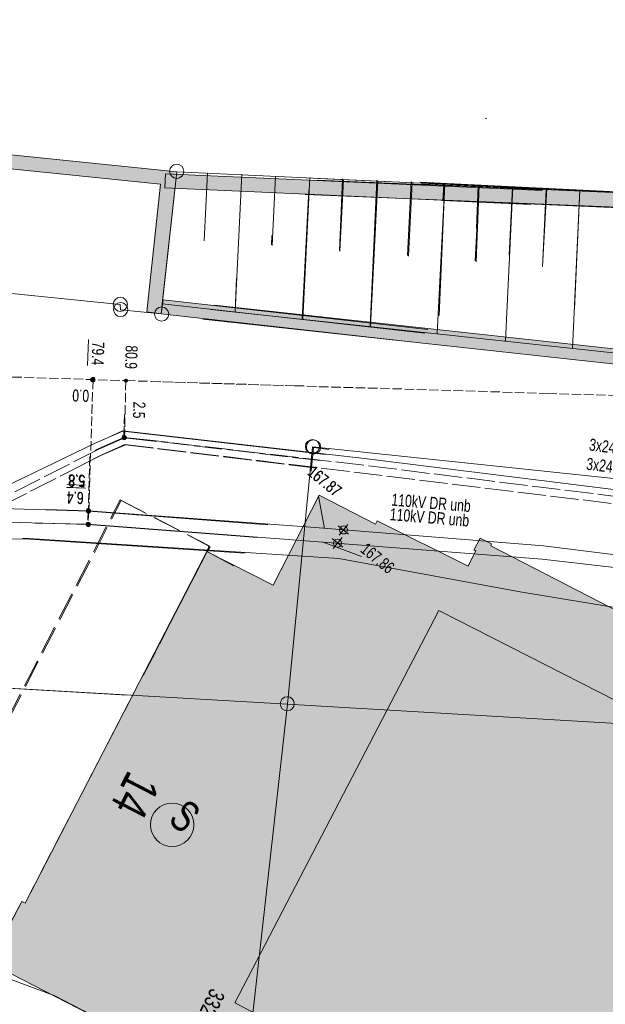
# Model space of a CAD drawing. Header units: metres. Extents: x -740 to 758, y -633 to 854.
# Tile 871 of 1056: x 172 to 198, y 293 to 337. Entities that reach past the tile are written whole.
import ezdxf

# ---------------------------------------------------------------- set-up
doc = ezdxf.new("R2010")
doc.units = ezdxf.units.M
doc.header["$MEASUREMENT"] = 0
for name, pattern in [('1248_208', [1.456, 1.248, -0.208]), ('1248_416', [1.664, 1.248, -0.416]), ('416_125', [0.5408, 0.416, -0.1248])]:
    doc.linetypes.add(name, pattern=pattern)
for name, color, linetype in [('Gas.LOVION', 7, 'Continuous'), ('Gis.LOVION', 7, 'Continuous'), ('Grundkarte.LOVION', 7, 'Continuous'), ('Grundkarte_Text.LOVION', 7, 'Continuous'), ('Strom.LOVION', 7, 'Continuous'), ('StromBemass.LOVION', 7, 'Continuous'), ('Telko.LOVION', 7, 'Continuous')]:
    doc.layers.add(name, color=color, linetype=linetype)
doc.styles.add('ERSTELLTER_STIL_1', font='arial.ttf')

msp = doc.modelspace()

# ---------------------------------------------------------------- hatches: boundary and pattern name
at = {"layer": 'Grundkarte.LOVION', "linetype": 'Continuous', "lineweight": 18}
for points in [[(178.712, 323.89), (179.399, 330.164), (121.3, 336.129), (90.194, 336.871), (90.172, 336.189), (121.272, 335.505), (178.683, 329.621), (178.083, 323.977)], [(178.876, 329.463), (195.026, 328.736), (195.528, 329.347), (178.904, 330.086)], [(185.602, 329.804), (185.074, 329.162), (204.27, 328.408), (203.467, 329.068)], [(190.25, 329.629), (191.118, 328.916), (207.443, 328.207), (209.313, 328.124), (251.484, 326.365), (251.538, 327.021), (209.368, 328.779)], [(190.26, 329.621), (191.128, 328.908), (195.018, 328.727), (195.546, 329.369)], [(178.712, 323.89), (190.007, 322.63), (190.483, 323.209), (178.798, 324.519)], [(181.059, 324.277), (180.557, 323.666), (214.554, 319.956), (213.622, 320.722)], [(239.112, 296.111), (239.159, 296.234), (227.458, 302.242), (227.132, 301.649), (229.094, 300.629), (231.804, 299.209), (229.559, 294.97), (226.854, 296.331), (224.892, 297.351), (193.27, 313.648), (193.291, 313.739), (192.794, 313.986), (192.52, 313.457), (192.611, 313.436), (192.264, 312.752), (188.256, 314.754), (188.182, 314.599), (185.691, 315.892), (183.657, 311.91), (180.733, 313.398), (172.706, 297.865), (172.551, 297.938), (171.131, 295.228), (230.516, 264.621), (237.113, 277.561)], [(177.936, 307.943), (181.898, 312.764), (180.743, 313.39)]]:
    msp.add_hatch(color=254, dxfattribs=at).paths.add_polyline_path(points)
at = {"layer": 'StromBemass.LOVION', "linetype": 'Continuous', "lineweight": 13}
for points in [[(175.761, 320.917), (175.768, 320.927), (175.773, 320.937), (175.778, 320.948), (175.781, 320.959), (175.782, 320.971), (175.782, 320.983), (175.781, 320.994), (175.778, 321.006), (175.773, 321.017), (175.768, 321.027), (175.761, 321.037), (175.752, 321.045), (175.743, 321.053), (175.733, 321.059), (175.723, 321.064), (175.711, 321.068), (175.7, 321.07), (175.688, 321.07), (175.676, 321.07), (175.665, 321.067), (175.654, 321.064), (175.643, 321.059), (175.633, 321.052), (175.624, 321.045), (175.616, 321.036), (175.609, 321.027), (175.603, 321.016), (175.599, 321.005), (175.596, 320.994), (175.595, 320.982), (175.595, 320.97), (175.596, 320.959), (175.599, 320.947), (175.604, 320.936), (175.609, 320.926), (175.616, 320.916), (175.624, 320.908), (175.633, 320.9), (175.643, 320.894), (175.654, 320.889), (175.665, 320.886), (175.677, 320.883), (175.689, 320.883), (175.7, 320.883), (175.712, 320.886), (175.723, 320.889), (175.734, 320.894), (175.744, 320.901), (175.753, 320.908)], [(175.772, 320.932), (175.779, 320.942), (175.784, 320.952), (175.789, 320.963), (175.791, 320.975), (175.793, 320.987), (175.793, 320.999), (175.791, 321.01), (175.788, 321.022), (175.784, 321.033), (175.778, 321.043), (175.771, 321.053), (175.763, 321.061), (175.754, 321.069), (175.744, 321.075), (175.733, 321.08), (175.722, 321.084), (175.71, 321.086), (175.699, 321.087), (175.687, 321.086), (175.675, 321.084), (175.664, 321.08), (175.653, 321.075), (175.643, 321.068), (175.634, 321.061), (175.626, 321.052), (175.619, 321.043), (175.613, 321.032), (175.609, 321.021), (175.606, 321.01), (175.605, 320.998), (175.605, 320.986), (175.606, 320.974), (175.609, 320.963), (175.614, 320.952), (175.619, 320.942), (175.626, 320.932), (175.634, 320.923), (175.644, 320.916), (175.654, 320.91), (175.664, 320.905), (175.676, 320.901), (175.687, 320.899), (175.699, 320.898), (175.711, 320.899), (175.723, 320.901), (175.734, 320.905), (175.745, 320.91), (175.754, 320.916), (175.764, 320.924)], [(175.772, 320.932), (175.779, 320.942), (175.784, 320.952), (175.789, 320.963), (175.791, 320.975), (175.793, 320.987), (175.793, 320.999), (175.791, 321.01), (175.788, 321.022), (175.784, 321.033), (175.778, 321.043), (175.771, 321.053), (175.763, 321.061), (175.754, 321.069), (175.744, 321.075), (175.733, 321.08), (175.722, 321.084), (175.71, 321.086), (175.699, 321.087), (175.687, 321.086), (175.675, 321.084), (175.664, 321.08), (175.653, 321.075), (175.643, 321.068), (175.634, 321.061), (175.626, 321.052), (175.619, 321.043), (175.613, 321.032), (175.609, 321.021), (175.606, 321.01), (175.605, 320.998), (175.605, 320.986), (175.606, 320.974), (175.609, 320.963), (175.614, 320.952), (175.619, 320.942), (175.626, 320.932), (175.634, 320.923), (175.644, 320.916), (175.654, 320.91), (175.664, 320.905), (175.676, 320.901), (175.687, 320.899), (175.699, 320.898), (175.711, 320.899), (175.723, 320.901), (175.734, 320.905), (175.745, 320.91), (175.754, 320.916), (175.764, 320.924)], [(177.204, 320.901), (177.209, 320.908), (177.213, 320.915), (177.215, 320.922), (177.217, 320.93), (177.218, 320.938), (177.218, 320.946), (177.217, 320.954), (177.215, 320.961), (177.212, 320.969), (177.209, 320.976), (177.204, 320.982), (177.198, 320.988), (177.192, 320.993), (177.186, 320.997), (177.178, 321), (177.171, 321.003), (177.163, 321.004), (177.155, 321.005), (177.147, 321.004), (177.139, 321.003), (177.132, 321), (177.125, 320.997), (177.118, 320.993), (177.112, 320.988), (177.106, 320.982), (177.102, 320.975), (177.098, 320.968), (177.095, 320.961), (177.093, 320.953), (177.092, 320.945), (177.092, 320.937), (177.093, 320.929), (177.095, 320.922), (177.098, 320.914), (177.102, 320.907), (177.107, 320.901), (177.112, 320.895), (177.118, 320.89), (177.125, 320.886), (177.132, 320.883), (177.14, 320.88), (177.147, 320.879), (177.155, 320.878), (177.163, 320.879), (177.171, 320.88), (177.179, 320.883), (177.186, 320.886), (177.193, 320.89), (177.199, 320.895)], [(177.207, 320.903), (177.212, 320.909), (177.216, 320.917), (177.219, 320.924), (177.221, 320.932), (177.222, 320.94), (177.222, 320.948), (177.221, 320.956), (177.219, 320.964), (177.216, 320.971), (177.212, 320.978), (177.207, 320.984), (177.202, 320.99), (177.195, 320.995), (177.189, 321), (177.181, 321.003), (177.174, 321.006), (177.166, 321.007), (177.158, 321.007), (177.15, 321.007), (177.142, 321.005), (177.134, 321.003), (177.127, 320.999), (177.12, 320.995), (177.114, 320.99), (177.109, 320.984), (177.104, 320.978), (177.1, 320.971), (177.097, 320.963), (177.095, 320.955), (177.094, 320.947), (177.094, 320.939), (177.095, 320.931), (177.097, 320.924), (177.1, 320.916), (177.104, 320.909), (177.109, 320.903), (177.114, 320.897), (177.121, 320.892), (177.127, 320.887), (177.135, 320.884), (177.142, 320.882), (177.15, 320.88), (177.158, 320.88), (177.166, 320.88), (177.174, 320.882), (177.182, 320.884), (177.189, 320.888), (177.196, 320.892), (177.202, 320.897)], [(177.149, 318.372), (177.155, 318.382), (177.161, 318.392), (177.165, 318.403), (177.168, 318.414), (177.17, 318.426), (177.17, 318.438), (177.168, 318.45), (177.165, 318.461), (177.161, 318.472), (177.155, 318.482), (177.148, 318.492), (177.14, 318.5), (177.131, 318.508), (177.121, 318.514), (177.11, 318.519), (177.099, 318.523), (177.087, 318.525), (177.076, 318.526), (177.064, 318.525), (177.052, 318.523), (177.041, 318.519), (177.03, 318.514), (177.021, 318.508), (177.011, 318.5), (177.003, 318.491), (176.997, 318.482), (176.991, 318.471), (176.987, 318.46), (176.984, 318.449), (176.982, 318.437), (176.982, 318.426), (176.984, 318.414), (176.987, 318.402), (176.991, 318.392), (176.997, 318.381), (177.004, 318.372), (177.012, 318.363), (177.021, 318.356), (177.031, 318.349), (177.042, 318.344), (177.053, 318.341), (177.065, 318.339), (177.076, 318.338), (177.088, 318.339), (177.1, 318.341), (177.111, 318.345), (177.121, 318.35), (177.131, 318.356), (177.14, 318.364)], [(177.158, 318.365), (177.165, 318.375), (177.171, 318.385), (177.175, 318.396), (177.178, 318.408), (177.18, 318.419), (177.18, 318.431), (177.178, 318.443), (177.175, 318.455), (177.171, 318.466), (177.165, 318.476), (177.158, 318.486), (177.15, 318.495), (177.14, 318.502), (177.13, 318.508), (177.12, 318.514), (177.108, 318.517), (177.097, 318.519), (177.085, 318.52), (177.073, 318.519), (177.061, 318.517), (177.05, 318.513), (177.039, 318.508), (177.029, 318.502), (177.02, 318.494), (177.012, 318.485), (177.005, 318.476), (176.999, 318.465), (176.995, 318.454), (176.992, 318.443), (176.99, 318.431), (176.99, 318.419), (176.992, 318.407), (176.995, 318.396), (176.999, 318.384), (177.005, 318.374), (177.012, 318.364), (177.02, 318.356), (177.029, 318.348), (177.039, 318.342), (177.05, 318.337), (177.062, 318.333), (177.073, 318.331), (177.085, 318.33), (177.097, 318.331), (177.109, 318.333), (177.12, 318.337), (177.131, 318.342), (177.141, 318.349), (177.15, 318.356)], [(177.115, 318.392), (177.12, 318.398), (177.124, 318.405), (177.127, 318.413), (177.129, 318.42), (177.13, 318.428), (177.13, 318.436), (177.129, 318.444), (177.127, 318.452), (177.124, 318.459), (177.12, 318.466), (177.115, 318.473), (177.11, 318.478), (177.103, 318.483), (177.097, 318.488), (177.089, 318.491), (177.082, 318.493), (177.074, 318.495), (177.066, 318.495), (177.058, 318.495), (177.05, 318.493), (177.043, 318.491), (177.036, 318.487), (177.029, 318.483), (177.023, 318.478), (177.017, 318.472), (177.013, 318.466), (177.009, 318.459), (177.006, 318.451), (177.004, 318.444), (177.003, 318.436), (177.003, 318.428), (177.004, 318.42), (177.006, 318.412), (177.009, 318.405), (177.013, 318.398), (177.018, 318.391), (177.023, 318.386), (177.029, 318.381), (177.036, 318.376), (177.043, 318.373), (177.051, 318.371), (177.059, 318.369), (177.067, 318.369), (177.074, 318.369), (177.082, 318.371), (177.09, 318.373), (177.097, 318.377), (177.104, 318.381), (177.11, 318.386)], [(177.137, 318.376), (177.141, 318.383), (177.145, 318.39), (177.148, 318.397), (177.15, 318.405), (177.151, 318.412), (177.151, 318.42), (177.15, 318.428), (177.148, 318.436), (177.145, 318.443), (177.141, 318.45), (177.136, 318.456), (177.131, 318.462), (177.125, 318.467), (177.118, 318.471), (177.111, 318.474), (177.104, 318.477), (177.096, 318.478), (177.088, 318.479), (177.08, 318.478), (177.073, 318.476), (177.065, 318.474), (177.058, 318.471), (177.051, 318.466), (177.045, 318.461), (177.04, 318.456), (177.035, 318.449), (177.032, 318.442), (177.029, 318.435), (177.027, 318.428), (177.026, 318.42), (177.026, 318.412), (177.027, 318.404), (177.029, 318.397), (177.032, 318.389), (177.036, 318.382), (177.04, 318.376), (177.046, 318.37), (177.052, 318.365), (177.058, 318.361), (177.065, 318.358), (177.073, 318.355), (177.081, 318.354), (177.088, 318.354), (177.096, 318.354), (177.104, 318.356), (177.111, 318.358), (177.119, 318.361), (177.125, 318.366), (177.131, 318.371)], [(175.565, 315.131), (175.572, 315.141), (175.577, 315.151), (175.582, 315.162), (175.585, 315.174), (175.586, 315.185), (175.586, 315.197), (175.584, 315.209), (175.582, 315.22), (175.577, 315.231), (175.571, 315.241), (175.565, 315.251), (175.556, 315.259), (175.547, 315.267), (175.537, 315.273), (175.527, 315.278), (175.516, 315.281), (175.504, 315.284), (175.492, 315.284), (175.481, 315.284), (175.469, 315.281), (175.458, 315.278), (175.447, 315.273), (175.437, 315.266), (175.428, 315.259), (175.42, 315.25), (175.413, 315.241), (175.408, 315.23), (175.403, 315.219), (175.401, 315.208), (175.399, 315.196), (175.399, 315.185), (175.401, 315.173), (175.404, 315.162), (175.408, 315.151), (175.414, 315.14), (175.421, 315.131), (175.429, 315.122), (175.438, 315.115), (175.448, 315.109), (175.458, 315.104), (175.47, 315.1), (175.481, 315.098), (175.493, 315.097), (175.505, 315.098), (175.516, 315.1), (175.527, 315.104), (175.538, 315.109), (175.548, 315.115), (175.557, 315.123)], [(175.565, 315.131), (175.572, 315.141), (175.577, 315.151), (175.582, 315.162), (175.585, 315.174), (175.586, 315.185), (175.586, 315.197), (175.584, 315.209), (175.582, 315.22), (175.577, 315.231), (175.571, 315.241), (175.565, 315.251), (175.556, 315.259), (175.547, 315.267), (175.537, 315.273), (175.527, 315.278), (175.516, 315.281), (175.504, 315.284), (175.492, 315.284), (175.481, 315.284), (175.469, 315.281), (175.458, 315.278), (175.447, 315.273), (175.437, 315.266), (175.428, 315.259), (175.42, 315.25), (175.413, 315.241), (175.408, 315.23), (175.403, 315.219), (175.401, 315.208), (175.399, 315.196), (175.399, 315.185), (175.401, 315.173), (175.404, 315.162), (175.408, 315.151), (175.414, 315.14), (175.421, 315.131), (175.429, 315.122), (175.438, 315.115), (175.448, 315.109), (175.458, 315.104), (175.47, 315.1), (175.481, 315.098), (175.493, 315.097), (175.505, 315.098), (175.516, 315.1), (175.527, 315.104), (175.538, 315.109), (175.548, 315.115), (175.557, 315.123)], [(175.574, 315.122), (175.581, 315.131), (175.587, 315.141), (175.591, 315.152), (175.594, 315.164), (175.595, 315.175), (175.595, 315.187), (175.594, 315.199), (175.591, 315.21), (175.587, 315.221), (175.581, 315.231), (175.574, 315.241), (175.566, 315.249), (175.557, 315.257), (175.547, 315.263), (175.536, 315.268), (175.525, 315.271), (175.514, 315.273), (175.502, 315.274), (175.49, 315.273), (175.479, 315.271), (175.468, 315.268), (175.457, 315.262), (175.447, 315.256), (175.438, 315.249), (175.43, 315.24), (175.423, 315.231), (175.418, 315.22), (175.414, 315.209), (175.411, 315.198), (175.409, 315.186), (175.409, 315.175), (175.411, 315.163), (175.414, 315.152), (175.418, 315.141), (175.424, 315.131), (175.431, 315.121), (175.439, 315.113), (175.448, 315.105), (175.458, 315.099), (175.468, 315.094), (175.479, 315.091), (175.491, 315.088), (175.503, 315.088), (175.514, 315.088), (175.526, 315.091), (175.537, 315.094), (175.548, 315.099), (175.557, 315.106), (175.566, 315.113)], [(175.574, 315.122), (175.581, 315.131), (175.587, 315.141), (175.591, 315.152), (175.594, 315.164), (175.595, 315.175), (175.595, 315.187), (175.594, 315.199), (175.591, 315.21), (175.587, 315.221), (175.581, 315.231), (175.574, 315.241), (175.566, 315.249), (175.557, 315.257), (175.547, 315.263), (175.536, 315.268), (175.525, 315.271), (175.514, 315.273), (175.502, 315.274), (175.49, 315.273), (175.479, 315.271), (175.468, 315.268), (175.457, 315.262), (175.447, 315.256), (175.438, 315.249), (175.43, 315.24), (175.423, 315.231), (175.418, 315.22), (175.414, 315.209), (175.411, 315.198), (175.409, 315.186), (175.409, 315.175), (175.411, 315.163), (175.414, 315.152), (175.418, 315.141), (175.424, 315.131), (175.431, 315.121), (175.439, 315.113), (175.448, 315.105), (175.458, 315.099), (175.468, 315.094), (175.479, 315.091), (175.491, 315.088), (175.503, 315.088), (175.514, 315.088), (175.526, 315.091), (175.537, 315.094), (175.548, 315.099), (175.557, 315.106), (175.566, 315.113)], [(175.555, 314.536), (175.562, 314.545), (175.568, 314.556), (175.572, 314.567), (175.575, 314.578), (175.576, 314.59), (175.576, 314.602), (175.575, 314.614), (175.572, 314.625), (175.567, 314.636), (175.562, 314.647), (175.555, 314.656), (175.547, 314.665), (175.537, 314.673), (175.527, 314.679), (175.517, 314.684), (175.505, 314.688), (175.494, 314.69), (175.482, 314.69), (175.47, 314.69), (175.458, 314.687), (175.447, 314.684), (175.436, 314.679), (175.426, 314.672), (175.417, 314.665), (175.409, 314.656), (175.402, 314.646), (175.396, 314.636), (175.392, 314.625), (175.389, 314.613), (175.388, 314.601), (175.388, 314.59), (175.389, 314.578), (175.392, 314.566), (175.396, 314.555), (175.402, 314.545), (175.409, 314.535), (175.417, 314.527), (175.427, 314.519), (175.437, 314.513), (175.447, 314.508), (175.459, 314.504), (175.47, 314.502), (175.482, 314.501), (175.494, 314.502), (175.506, 314.504), (175.517, 314.508), (175.528, 314.513), (175.538, 314.519), (175.547, 314.527)], [(175.555, 314.536), (175.562, 314.545), (175.568, 314.556), (175.572, 314.567), (175.575, 314.578), (175.576, 314.59), (175.576, 314.602), (175.575, 314.614), (175.572, 314.625), (175.567, 314.636), (175.562, 314.647), (175.555, 314.656), (175.547, 314.665), (175.537, 314.673), (175.527, 314.679), (175.517, 314.684), (175.505, 314.688), (175.494, 314.69), (175.482, 314.69), (175.47, 314.69), (175.458, 314.687), (175.447, 314.684), (175.436, 314.679), (175.426, 314.672), (175.417, 314.665), (175.409, 314.656), (175.402, 314.646), (175.396, 314.636), (175.392, 314.625), (175.389, 314.613), (175.388, 314.601), (175.388, 314.59), (175.389, 314.578), (175.392, 314.566), (175.396, 314.555), (175.402, 314.545), (175.409, 314.535), (175.417, 314.527), (175.427, 314.519), (175.437, 314.513), (175.447, 314.508), (175.459, 314.504), (175.47, 314.502), (175.482, 314.501), (175.494, 314.502), (175.506, 314.504), (175.517, 314.508), (175.528, 314.513), (175.538, 314.519), (175.547, 314.527)], [(175.566, 314.526), (175.573, 314.536), (175.579, 314.546), (175.583, 314.557), (175.586, 314.568), (175.587, 314.58), (175.587, 314.592), (175.586, 314.603), (175.583, 314.615), (175.578, 314.625), (175.573, 314.636), (175.566, 314.645), (175.558, 314.654), (175.549, 314.661), (175.539, 314.667), (175.528, 314.672), (175.517, 314.676), (175.506, 314.678), (175.494, 314.679), (175.483, 314.678), (175.471, 314.676), (175.46, 314.672), (175.449, 314.667), (175.44, 314.661), (175.431, 314.653), (175.423, 314.645), (175.416, 314.635), (175.41, 314.625), (175.406, 314.614), (175.403, 314.603), (175.402, 314.591), (175.402, 314.579), (175.403, 314.568), (175.406, 314.557), (175.41, 314.546), (175.416, 314.535), (175.423, 314.526), (175.431, 314.518), (175.44, 314.51), (175.45, 314.504), (175.461, 314.499), (175.472, 314.495), (175.483, 314.493), (175.495, 314.493), (175.506, 314.493), (175.518, 314.496), (175.529, 314.499), (175.54, 314.504), (175.549, 314.51), (175.558, 314.518)], [(175.566, 314.526), (175.573, 314.536), (175.579, 314.546), (175.583, 314.557), (175.586, 314.568), (175.587, 314.58), (175.587, 314.592), (175.586, 314.603), (175.583, 314.615), (175.578, 314.625), (175.573, 314.636), (175.566, 314.645), (175.558, 314.654), (175.549, 314.661), (175.539, 314.667), (175.528, 314.672), (175.517, 314.676), (175.506, 314.678), (175.494, 314.679), (175.483, 314.678), (175.471, 314.676), (175.46, 314.672), (175.449, 314.667), (175.44, 314.661), (175.431, 314.653), (175.423, 314.645), (175.416, 314.635), (175.41, 314.625), (175.406, 314.614), (175.403, 314.603), (175.402, 314.591), (175.402, 314.579), (175.403, 314.568), (175.406, 314.557), (175.41, 314.546), (175.416, 314.535), (175.423, 314.526), (175.431, 314.518), (175.44, 314.51), (175.45, 314.504), (175.461, 314.499), (175.472, 314.495), (175.483, 314.493), (175.495, 314.493), (175.506, 314.493), (175.518, 314.496), (175.529, 314.499), (175.54, 314.504), (175.549, 314.51), (175.558, 314.518)]]:
    msp.add_hatch(color=7, dxfattribs=at).paths.add_polyline_path(points)

# ---------------------------------------------------------------- linework, layer by layer
at = {"layer": 'Gis.LOVION', "color": 7, "linetype": 'Continuous', "lineweight": 13}
msp.add_lwpolyline([(193.02, 332.53), (193.099, 332.538)], dxfattribs=at)
at = {"layer": 'Grundkarte.LOVION', "color": 8, "linetype": 'Continuous', "lineweight": 18}
msp.add_lwpolyline([(121.3, 336.129), (179.399, 330.164), (178.712, 323.89), (176.921, 324.07), (176.898, 324.304), (163.972, 325.612), (152.235, 326.858), (138.933, 327.183), (132.993, 326.573), (104.168, 325.439), (89.93, 322.333), (87.694, 316.794), (88.271, 336.89), (90.167, 336.839), (90.194, 336.871)], close=True, dxfattribs=at)
at = {"layer": 'Grundkarte.LOVION', "color": 7, "linetype": 'Continuous', "lineweight": 13}
msp.add_lwpolyline([(178.712, 323.89), (178.083, 323.977), (178.683, 329.621), (121.272, 335.505), (90.172, 336.189), (90.194, 336.871), (121.3, 336.129), (179.399, 330.164)], close=True, dxfattribs=at)
at = {"layer": 'Grundkarte.LOVION', "color": 253, "linetype": 'Continuous', "lineweight": 18}
for points in [[(121.3, 336.129), (179.399, 330.164), (178.712, 323.89), (190.007, 322.63), (178.712, 323.89), (179.399, 330.164), (121.3, 336.129)], [(190.007, 322.63), (178.712, 323.89), (179.399, 330.164), (121.3, 336.129)], [(180.557, 323.666), (214.554, 319.956)], [(214.554, 319.956), (180.557, 323.666)], [(214.554, 319.956), (180.557, 323.666)], [(239.43, 299.511), (237.113, 277.561), (235.964, 266.336), (235.549, 262.424), (230.484, 264.648), (182.366, 289.44), (174.022, 293.767), (165.494, 296.953), (160.113, 298.791)]]:
    msp.add_lwpolyline(points, dxfattribs=at)
at = {"layer": 'Grundkarte.LOVION', "color": 8, "linetype": 'Continuous', "lineweight": 18}
for points in [[(190.007, 322.63), (178.712, 323.89), (179.399, 330.164), (121.3, 336.129)], [(104.168, 325.439), (132.993, 326.573), (138.933, 327.183), (152.235, 326.858), (163.972, 325.612), (176.898, 324.304), (176.921, 324.07), (178.712, 323.89), (190.007, 322.63)], [(214.554, 319.956), (180.557, 323.666)], [(180.557, 323.666), (214.554, 319.956)], [(221.528, 314.224), (185.395, 318.021), (184.289, 306.652), (167.377, 307.629), (184.289, 306.652), (182.366, 289.44), (174.022, 293.767), (165.494, 296.953), (160.113, 298.791), (165.494, 296.953), (174.022, 293.767), (182.366, 289.44), (230.484, 264.648)], [(239.14, 299.749), (231.646, 300.524), (229.397, 303.88), (234.77, 303.341), (226.412, 304.179), (184.289, 306.652), (185.395, 318.021), (221.528, 314.224)], [(185.332, 316.942), (185.437, 317.986), (186.124, 317.906)], [(186.124, 317.906), (185.437, 317.986), (185.332, 316.942)], [(230.516, 264.621), (171.131, 295.228), (172.551, 297.938), (172.706, 297.865), (180.733, 313.398), (183.657, 311.91), (185.691, 315.892), (188.182, 314.599), (188.256, 314.754), (192.264, 312.752), (192.611, 313.436), (192.52, 313.457), (192.794, 313.986), (193.291, 313.739), (193.27, 313.648), (224.892, 297.351)], [(177.936, 307.943), (180.743, 313.39), (181.898, 312.764)], [(102.791, 306.271), (122.284, 305.812), (131.028, 305.248), (139.921, 304.078), (148.738, 302.162), (157.309, 299.749), (165.536, 296.918), (168.084, 295.955), (165.536, 296.918), (157.309, 299.749), (148.738, 302.162), (139.921, 304.078), (131.028, 305.248), (122.284, 305.812), (102.791, 306.271), (154.603, 308.381), (177.196, 307.043), (154.603, 308.381), (102.791, 306.271)], [(239.43, 299.511), (237.113, 277.561), (230.484, 264.648), (182.366, 289.44), (184.289, 306.652), (226.412, 304.179), (229.397, 303.88), (231.646, 300.524), (239.14, 299.749)], [(160.113, 298.791), (165.494, 296.953), (174.022, 293.767), (182.366, 289.44), (230.484, 264.648), (235.549, 262.424), (238.364, 261.132), (246.369, 258.161), (254.609, 255.805), (263, 254.024), (271.529, 252.937), (279.838, 252.301), (293.688, 252.118), (295.512, 252.503), (296.218, 252.838)]]:
    msp.add_lwpolyline(points, dxfattribs=at)
at = {"layer": 'Grundkarte.LOVION', "color": 7, "linetype": 'Continuous', "lineweight": 13}
for points in [[(190.35, 323.048), (178.757, 324.338), (179.399, 330.164), (195.58, 329.411)], [(195.026, 328.736), (178.876, 329.463), (178.904, 330.086), (195.528, 329.347)], [(180.763, 330.12), (180.613, 327.12)], [(182.276, 330.061), (181.981, 324.003)], [(183.763, 329.97), (183.618, 326.912)], [(185.276, 329.911), (184.972, 323.645)], [(185.602, 329.804), (203.467, 329.068)], [(203.467, 329.068), (185.655, 329.869)], [(186.72, 329.855), (186.587, 326.679)], [(186.762, 329.82), (186.597, 326.671)], [(188.233, 329.796), (187.947, 323.354)], [(188.275, 329.761), (187.957, 323.346)], [(189.747, 329.737), (189.593, 326.471)], [(189.789, 329.702), (189.635, 326.436)], [(207.497, 328.862), (190.154, 329.708)], [(195.572, 329.401), (190.164, 329.7)], [(185.232, 329.355), (184.93, 323.68)], [(190.25, 329.629), (209.368, 328.779), (251.538, 327.021), (251.484, 326.365), (209.313, 328.124), (207.443, 328.207), (191.118, 328.916)], [(190.26, 329.621), (195.546, 329.369)], [(191.233, 329.646), (190.905, 323.023)], [(191.243, 329.638), (190.984, 323.819)], [(191.199, 329.604), (191.15, 328.89)], [(191.209, 329.596), (191.16, 328.881)], [(192.746, 329.587), (192.572, 326.23)], [(192.756, 329.579), (192.614, 326.195)], [(192.712, 329.545), (192.629, 327.675)], [(192.722, 329.537), (192.639, 327.666)], [(194.233, 329.496), (193.922, 322.697)], [(194.225, 329.486), (194.075, 326.486)], [(194.235, 329.478), (194.146, 327.666)], [(194.243, 329.487), (194.154, 327.676)], [(195.712, 329.395), (195.543, 325.979)], [(195.746, 329.437), (195.551, 325.989)], [(197.201, 329.372), (196.881, 322.366)], [(197.193, 329.362), (196.967, 324.109)], [(204.302, 328.382), (185.074, 329.162)], [(195.018, 328.727), (191.128, 328.908)], [(183.595, 327.362), (183.576, 326.946)], [(182.036, 325.466), (181.972, 324.011)], [(190.007, 322.63), (178.712, 323.89), (178.798, 324.519), (190.483, 323.209)], [(213.847, 320.537), (180.9, 324.084)], [(181.059, 324.277), (213.622, 320.722)], [(214.554, 319.956), (180.557, 323.666)]]:
    msp.add_lwpolyline(points, dxfattribs=at)
at = {"layer": 'Grundkarte.LOVION', "color": 8, "linetype": '1248_416', "lineweight": 18}
msp.add_lwpolyline([(171.11, 295.137), (167.342, 297.104), (176.904, 315.683), (180.828, 313.643), (180.733, 313.398), (172.706, 297.865), (172.551, 297.938), (171.131, 295.228)], close=True, dxfattribs=at)
msp.add_lwpolyline([(168.506, 296.47), (167.384, 297.069), (176.946, 315.649), (180.87, 313.609), (180.743, 313.39), (177.936, 307.943)], dxfattribs=at)
at = {"layer": 'Grundkarte.LOVION', "color": 9, "linetype": 'Continuous', "lineweight": 18}
for centre, radius in [((179.399, 330.195), 0.314), ((176.907, 324.315), 0.311), ((176.921, 324.086), 0.312), ((178.731, 323.885), 0.313), ((185.393, 318.032), 0.311), ((185.439, 318.013), 0.314), ((184.279, 306.671), 0.311)]:
    msp.add_circle(centre, radius, dxfattribs=at)
at = {"layer": 'Strom.LOVION', "color": 1, "linetype": 'Continuous', "lineweight": 18}
for points in [[(167.398, 314.612), (168.39, 314.738), (169.997, 315.383), (175.797, 318.182), (177.016, 318.715), (185.969, 317.684)], [(176.186, 318.347), (177.006, 318.723), (187.691, 317.507), (206.496, 315.163), (222.908, 313.117)]]:
    msp.add_lwpolyline(points, dxfattribs=at)
at = {"layer": 'Strom.LOVION', "color": 1, "linetype": '1248_208', "lineweight": 18}
for points in [[(185.744, 317.411), (178.255, 318.289), (177.09, 318.412), (175.956, 317.917), (171.521, 315.665), (170.113, 315.099), (168.575, 314.505), (168.009, 314.406)], [(223.325, 312.774), (206.45, 314.878), (187.661, 317.208), (178.229, 318.31), (177.064, 318.433), (175.93, 317.938), (175.789, 317.865)], [(167.907, 314.085), (168.649, 314.202), (170.256, 314.847), (171.651, 315.397), (176.099, 317.665), (177.135, 318.106), (185.48, 317.089)], [(175.288, 317.254), (176.089, 317.673), (177.109, 318.127), (206.391, 314.576), (223.775, 312.404)]]:
    msp.add_lwpolyline(points, dxfattribs=at)
at = {"layer": 'Strom.LOVION', "color": 194, "linetype": 'Continuous', "lineweight": 18}
for points in [[(183.42, 314.582), (175.514, 315.184), (165.509, 315.491), (155.404, 315.612), (147.51, 315.638), (136.74, 315.9), (134.69, 315.862)], [(182.958, 314.02), (175.483, 314.59), (165.494, 314.884), (155.389, 315.004), (147.412, 315.126), (136.672, 315.391), (129.679, 315.269)], [(205.346, 312.42), (195.59, 313.653), (185.507, 314.456), (175.504, 315.192), (173.637, 315.246)], [(205.245, 311.937), (195.53, 313.056), (185.463, 313.845), (175.473, 314.598), (173.148, 314.651)]]:
    msp.add_lwpolyline(points, dxfattribs=at)
at = {"layer": 'Strom.LOVION', "color": 49, "linetype": 'Continuous', "lineweight": 18}
for points in [[(185.925, 314.408), (185.652, 315.844)], [(185.865, 313.811), (187.553, 313.178)]]:
    msp.add_lwpolyline(points, dxfattribs=at)
at = {"layer": 'Strom.LOVION', "color": 9, "linetype": 'Continuous', "lineweight": 18}
for points in [[(186.534, 314.527), (186.984, 314.157)], [(186.574, 314.117), (186.957, 314.583)], [(186.264, 313.968), (186.73, 313.585)], [(186.307, 313.529), (186.703, 314.011)]]:
    msp.add_lwpolyline(points, dxfattribs=at)
at = {"layer": 'Strom.LOVION', "color": 49, "linetype": 'Continuous', "lineweight": 18}
msp.add_lwpolyline([(229.379, 291.214), (220.17, 273.555), (181.958, 293.464), (190.978, 310.794)], close=True, dxfattribs=at)
at = {"layer": 'Strom.LOVION', "color": 9, "linetype": 'Continuous', "lineweight": 18}
for centre, radius in [((186.767, 314.347), 0.177), ((186.495, 313.765), 0.178)]:
    msp.add_circle(centre, radius, dxfattribs=at)
at = {"layer": 'Strom.LOVION', "color": 1, "linetype": 'Continuous', "lineweight": 18}
msp.add_circle((179.195, 301.326), 0.96, dxfattribs=at)
at = {"layer": 'StromBemass.LOVION', "color": 7, "linetype": '416_125', "lineweight": 13}
for points in [[(96.325, 323.431), (105.084, 323.179), (126.62, 322.521), (127.867, 322.466), (130.15, 322.393), (135.145, 322.246), (146.455, 321.889), (146.572, 321.901), (151.346, 321.747), (165.339, 321.312), (167.621, 321.24), (168.141, 321.216), (172.142, 321.105), (177.153, 320.945), (184.608, 320.713), (188.359, 320.592)], [(175.701, 320.98), (175.514, 315.184), (175.483, 314.59)], [(177.153, 320.945), (177.09, 318.412)], [(178.285, 320.902), (184.599, 320.721), (195.76, 320.379), (201.095, 320.221)], [(177.097, 319.456), (177.064, 318.433)], [(175.565, 317.592), (175.488, 315.205), (175.473, 314.598)]]:
    msp.add_lwpolyline(points, dxfattribs=at)
at = {"layer": 'StromBemass.LOVION', "color": 7, "linetype": 'Continuous', "lineweight": 13}
for points in [[(175.497, 322.763), (175.462, 321.607)], [(175.361, 316.198), (174.53, 316.235)], [(175.371, 316.189), (174.54, 316.226)], [(175.373, 316.323), (174.542, 316.36)], [(175.363, 316.331), (174.548, 316.355)]]:
    msp.add_lwpolyline(points, dxfattribs=at)
for centre, radius in [((175.688, 320.977), 0.0939), ((175.699, 320.992), 0.0943), ((175.699, 320.992), 0.0943), ((177.155, 320.942), 0.0633), ((177.158, 320.944), 0.0639), ((177.076, 318.432), 0.0939), ((177.085, 318.425), 0.095), ((177.066, 318.432), 0.0634), ((177.088, 318.416), 0.0625), ((175.493, 315.191), 0.0936), ((175.493, 315.191), 0.0936), ((175.502, 315.181), 0.0932), ((175.502, 315.181), 0.0932), ((175.482, 314.596), 0.0946), ((175.482, 314.596), 0.0946), ((175.494, 314.586), 0.093), ((175.494, 314.586), 0.093)]:
    msp.add_circle(centre, radius, dxfattribs=at)
at = {"layer": 'Telko.LOVION', "color": 1, "linetype": 'Continuous', "lineweight": 18}
for points in [[(133.869, 313.225), (134.365, 313.141), (156.736, 313.924), (172.678, 313.961), (182.39, 313.329)], [(172.593, 313.976), (172.652, 313.982), (186.557, 313.081), (194.562, 311.617), (216.058, 308.059), (232.163, 305.51)]]:
    msp.add_lwpolyline(points, dxfattribs=at)

# ---------------------------------------------------------------- texts
at = {"layer": 'Gas.LOVION', "color": 7, "linetype": 'Continuous', "lineweight": 13, "insert": (180.907, 294.148), "char_height": 0.71139, "attachment_point": 7, "rotation": 243.9041, "style": 'ERSTELLTER_STIL_1'}
msp.add_mtext('{\\A1;\\W0.71560x;33221721}', dxfattribs=at)
at = {"layer": 'Grundkarte_Text.LOVION', "color": 8, "linetype": 'Continuous', "lineweight": 18, "insert": (177.275, 303.785), "char_height": 1.6008, "attachment_point": 7, "rotation": 242.7288, "style": 'ERSTELLTER_STIL_1'}
msp.add_mtext('{\\A1;\\W0.71561x;14}', dxfattribs=at)
at = {"layer": 'Strom.LOVION', "color": 1, "linetype": 'Continuous', "lineweight": 18, "attachment_point": 7, "style": 'ERSTELLTER_STIL_1'}
for s, insert, char_height, rotation in [('{\\A1;\\W0.72145x;3x240 AL (4.2003) inaktiv}', (197.564, 317.706), 0.53355, 352.8473), ('{\\A1;\\W0.71557x;167.87}', (185.122, 316.814), 0.53355, 320.5841), ('{\\A1;\\W0.71559x;167.87}', (185.132, 316.806), 0.53355, 320.5841), ('{\\A1;\\W0.72145x;3x240 AL (4.2003) inaktiv}', (197.44, 316.856), 0.53355, 353.041), ('{\\A1;\\W0.71559x;167.86}', (187.465, 313.408), 0.53355, 320.5841), ('{\\A1;\\W0.71557x;S}', (178.957, 301.452), 1.37442, 320.5841)]:
    msp.add_mtext(s, dxfattribs=dict(at, insert=insert, char_height=char_height, rotation=rotation))
at = {"layer": 'Strom.LOVION', "color": 194, "linetype": 'Continuous', "lineweight": 18, "attachment_point": 7, "style": 'ERSTELLTER_STIL_1'}
for insert, char_height, rotation in [((188.862, 315.42), 0.53355, 355.2407), ((188.792, 314.777), 0.53354, 355.2463)]:
    msp.add_mtext('{\\A1;\\W0.72384x;110kV DR unb}', dxfattribs=dict(at, insert=insert, char_height=char_height, rotation=rotation))
at = {"layer": 'StromBemass.LOVION', "color": 7, "linetype": 'Continuous', "lineweight": 13, "attachment_point": 7, "style": 'ERSTELLTER_STIL_1'}
for s, insert, char_height, rotation in [('{\\A1;\\W0.71557x;79.4}', (175.664, 322.671), 0.53355, 268.2455), ('{\\A1;\\W0.71563x;80.9}', (177.137, 322.508), 0.53351, 268.2157), ('{\\A1;\\W0.71561x;0.0}', (175.537, 320.544), 0.53355, 178.2427), ('{\\A1;\\W0.71555x;2.5}', (177.478, 320.022), 0.53356, 268.2158), ('{\\A1;\\W0.71554x;5.8}', (175.349, 316.795), 0.53354, 178.2483), ('{\\A1;\\W0.71561x;5.8}', (175.374, 316.774), 0.53354, 178.2483), ('{\\A1;\\W0.71561x;6.4}', (175.29, 316.036), 0.53354, 178.2483), ('{\\A1;\\W0.71560x;6.4}', (175.3, 316.028), 0.53355, 178.2483)]:
    msp.add_mtext(s, dxfattribs=dict(at, insert=insert, char_height=char_height, rotation=rotation))

doc.saveas('drawing.dxf')
